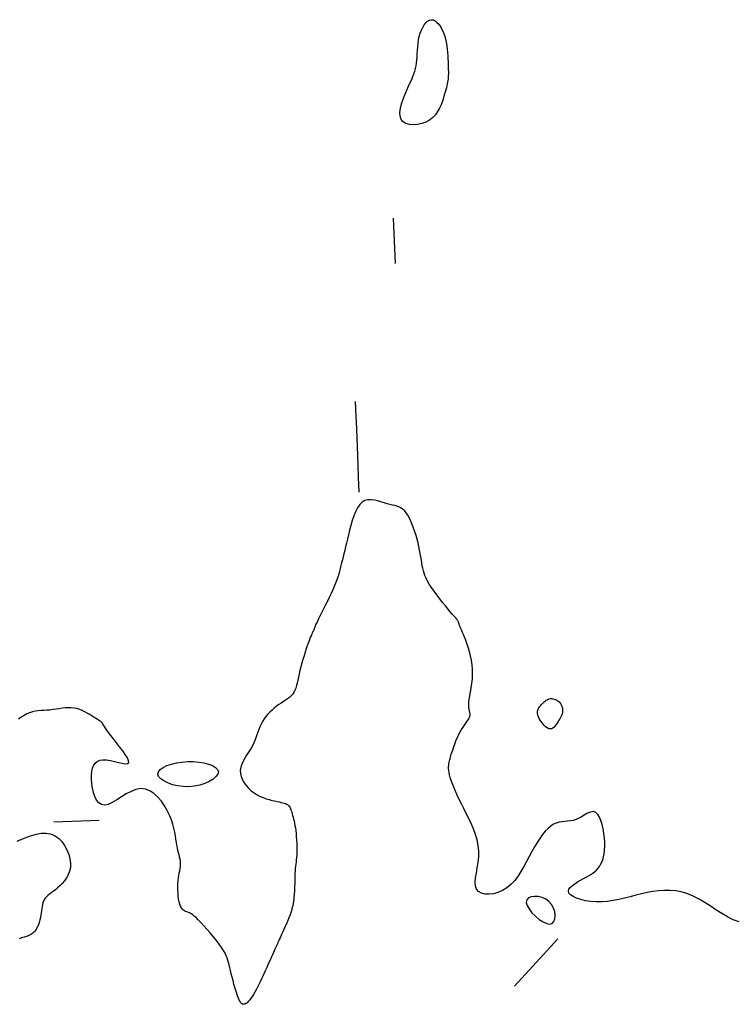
# Model space of a CAD drawing. Header units: millimetres. Extents: x 32690613 to 32693367, y 5343692 to 5344708.
# Tile 460 of 656: x 32692939 to 32692955, y 5344084 to 5344106. Entities that reach past the tile are written whole.
import ezdxf

# ---------------------------------------------------------------- set-up
doc = ezdxf.new("R2010")
doc.units = ezdxf.units.MM
doc.header["$LTSCALE"] = 20
doc.layers.add('02-DGM_HL_492.50', color=92, linetype='Continuous')

msp = doc.modelspace()

# ---------------------------------------------------------------- linework, layer by layer
at = {"layer": '02-DGM_HL_492.50', "elevation": 492.5, "flags": 128}
for points in [[(32692948.306, 5344103.576), (32692948.225, 5344103.532), (32692948.135, 5344103.499), (32692948.043, 5344103.48), (32692947.951, 5344103.473), (32692947.864, 5344103.481), (32692947.787, 5344103.503), (32692947.725, 5344103.54), (32692947.68, 5344103.593), (32692947.657, 5344103.662), (32692947.654, 5344103.744), (32692947.666, 5344103.836), (32692947.691, 5344103.934), (32692947.725, 5344104.035), (32692947.765, 5344104.136), (32692947.806, 5344104.233), (32692947.846, 5344104.322), (32692947.882, 5344104.402), (32692947.914, 5344104.474), (32692947.941, 5344104.538), (32692947.964, 5344104.598), (32692947.983, 5344104.655), (32692947.999, 5344104.711), (32692948.012, 5344104.769), (32692948.021, 5344104.83), (32692948.028, 5344104.895), (32692948.033, 5344104.964), (32692948.037, 5344105.037), (32692948.041, 5344105.112), (32692948.047, 5344105.188), (32692948.055, 5344105.265), (32692948.066, 5344105.341), (32692948.082, 5344105.416), (32692948.102, 5344105.488), (32692948.127, 5344105.556), (32692948.157, 5344105.618), (32692948.19, 5344105.674), (32692948.226, 5344105.72), (32692948.264, 5344105.755), (32692948.304, 5344105.778), (32692948.345, 5344105.787), (32692948.387, 5344105.781), (32692948.429, 5344105.762), (32692948.469, 5344105.729), (32692948.509, 5344105.686), (32692948.546, 5344105.634), (32692948.58, 5344105.574), (32692948.611, 5344105.508), (32692948.637, 5344105.437), (32692948.658, 5344105.364), (32692948.675, 5344105.289), (32692948.688, 5344105.213), (32692948.697, 5344105.137), (32692948.704, 5344105.063), (32692948.709, 5344104.991), (32692948.712, 5344104.922), (32692948.715, 5344104.857), (32692948.717, 5344104.797), (32692948.719, 5344104.741), (32692948.721, 5344104.69), (32692948.722, 5344104.643), (32692948.722, 5344104.599), (32692948.721, 5344104.558), (32692948.719, 5344104.519), (32692948.716, 5344104.481), (32692948.711, 5344104.445), (32692948.705, 5344104.409), (32692948.698, 5344104.372), (32692948.689, 5344104.333), (32692948.678, 5344104.29), (32692948.664, 5344104.243), (32692948.649, 5344104.19), (32692948.632, 5344104.131), (32692948.612, 5344104.064), (32692948.589, 5344103.991), (32692948.561, 5344103.916), (32692948.527, 5344103.84), (32692948.486, 5344103.765), (32692948.436, 5344103.695), (32692948.377, 5344103.631)], [(32692950.769, 5344090.704), (32692950.789, 5344090.725), (32692950.809, 5344090.746), (32692950.83, 5344090.767), (32692950.851, 5344090.785), (32692950.873, 5344090.802), (32692950.896, 5344090.816), (32692950.92, 5344090.828), (32692950.945, 5344090.836), (32692950.971, 5344090.84), (32692950.999, 5344090.841), (32692951.026, 5344090.838), (32692951.054, 5344090.831), (32692951.082, 5344090.822), (32692951.108, 5344090.809), (32692951.133, 5344090.793), (32692951.156, 5344090.775), (32692951.176, 5344090.753), (32692951.194, 5344090.73), (32692951.209, 5344090.704), (32692951.221, 5344090.677), (32692951.23, 5344090.649), (32692951.236, 5344090.621), (32692951.239, 5344090.592), (32692951.239, 5344090.564), (32692951.235, 5344090.536), (32692951.228, 5344090.508), (32692951.219, 5344090.481), (32692951.207, 5344090.453), (32692951.192, 5344090.425), (32692951.176, 5344090.396), (32692951.158, 5344090.366), (32692951.139, 5344090.335), (32692951.119, 5344090.302), (32692951.098, 5344090.27), (32692951.075, 5344090.239), (32692951.051, 5344090.212), (32692951.025, 5344090.191), (32692950.997, 5344090.177), (32692950.967, 5344090.171), (32692950.934, 5344090.177), (32692950.899, 5344090.194), (32692950.863, 5344090.221), (32692950.827, 5344090.256), (32692950.793, 5344090.297), (32692950.761, 5344090.343), (32692950.733, 5344090.389), (32692950.71, 5344090.435), (32692950.695, 5344090.479), (32692950.686, 5344090.517), (32692950.685, 5344090.552), (32692950.69, 5344090.583), (32692950.7, 5344090.611), (32692950.714, 5344090.636), (32692950.73, 5344090.66), (32692950.749, 5344090.682)], [(32692942.979, 5344089.454), (32692943.103, 5344089.454), (32692943.224, 5344089.444), (32692943.337, 5344089.426), (32692943.439, 5344089.399), (32692943.526, 5344089.366), (32692943.593, 5344089.326), (32692943.638, 5344089.28), (32692943.655, 5344089.23), (32692943.642, 5344089.177), (32692943.601, 5344089.122), (32692943.538, 5344089.068), (32692943.454, 5344089.018), (32692943.355, 5344088.973), (32692943.244, 5344088.937), (32692943.124, 5344088.911), (32692943, 5344088.899), (32692942.876, 5344088.902), (32692942.755, 5344088.918), (32692942.641, 5344088.945), (32692942.538, 5344088.982), (32692942.451, 5344089.026), (32692942.384, 5344089.074), (32692942.339, 5344089.126), (32692942.322, 5344089.178), (32692942.335, 5344089.23), (32692942.376, 5344089.278), (32692942.44, 5344089.323), (32692942.523, 5344089.364), (32692942.623, 5344089.398), (32692942.735, 5344089.425), (32692942.855, 5344089.444)], [(32692950.958, 5344085.874), (32692951.012, 5344085.891), (32692951.049, 5344085.932), (32692951.07, 5344085.993), (32692951.075, 5344086.066), (32692951.064, 5344086.147), (32692951.038, 5344086.229), (32692950.996, 5344086.307), (32692950.938, 5344086.374), (32692950.867, 5344086.426), (32692950.786, 5344086.462), (32692950.702, 5344086.482), (32692950.621, 5344086.486), (32692950.548, 5344086.476), (32692950.49, 5344086.45), (32692950.451, 5344086.409), (32692950.439, 5344086.354), (32692950.456, 5344086.286), (32692950.499, 5344086.208), (32692950.562, 5344086.127), (32692950.638, 5344086.049), (32692950.722, 5344085.979), (32692950.807, 5344085.923), (32692950.888, 5344085.886)]]:
    msp.add_lwpolyline(points, close=True, dxfattribs=at)
for points in [[(32692947.554, 5344100.419), (32692947.515, 5344101.418)], [(32692946.672, 5344097.382), (32692946.685, 5344097.051), (32692946.695, 5344096.789), (32692946.703, 5344096.574), (32692946.711, 5344096.383), (32692946.718, 5344096.192), (32692946.727, 5344095.977), (32692946.737, 5344095.716), (32692946.75, 5344095.384)], [(32692955.126, 5344085.926), (32692954.999, 5344085.972), (32692954.871, 5344086.035), (32692954.743, 5344086.109), (32692954.615, 5344086.191), (32692954.487, 5344086.275), (32692954.358, 5344086.357), (32692954.23, 5344086.433), (32692954.103, 5344086.497), (32692953.976, 5344086.547), (32692953.849, 5344086.583), (32692953.723, 5344086.606), (32692953.598, 5344086.617), (32692953.472, 5344086.617), (32692953.348, 5344086.609), (32692953.223, 5344086.592), (32692953.099, 5344086.569), (32692952.975, 5344086.541), (32692952.851, 5344086.51), (32692952.727, 5344086.478), (32692952.603, 5344086.446), (32692952.479, 5344086.417), (32692952.355, 5344086.392), (32692952.231, 5344086.374), (32692952.106, 5344086.364), (32692951.982, 5344086.364), (32692951.86, 5344086.373), (32692951.745, 5344086.391), (32692951.639, 5344086.415), (32692951.545, 5344086.445), (32692951.468, 5344086.48), (32692951.411, 5344086.518), (32692951.376, 5344086.558), (32692951.366, 5344086.599), (32692951.378, 5344086.641), (32692951.408, 5344086.683), (32692951.453, 5344086.724), (32692951.508, 5344086.765), (32692951.57, 5344086.804), (32692951.634, 5344086.841), (32692951.697, 5344086.876), (32692951.756, 5344086.908), (32692951.81, 5344086.939), (32692951.859, 5344086.969), (32692951.904, 5344086.999), (32692951.945, 5344087.03), (32692951.983, 5344087.063), (32692952.017, 5344087.099), (32692952.048, 5344087.14), (32692952.076, 5344087.185), (32692952.101, 5344087.236), (32692952.123, 5344087.293), (32692952.14, 5344087.356), (32692952.154, 5344087.425), (32692952.163, 5344087.5), (32692952.167, 5344087.583), (32692952.166, 5344087.673), (32692952.16, 5344087.77), (32692952.148, 5344087.87), (32692952.131, 5344087.97), (32692952.109, 5344088.067), (32692952.082, 5344088.155), (32692952.051, 5344088.231), (32692952.014, 5344088.292), (32692951.974, 5344088.332), (32692951.929, 5344088.351), (32692951.88, 5344088.35), (32692951.828, 5344088.334), (32692951.773, 5344088.307), (32692951.716, 5344088.274), (32692951.657, 5344088.238), (32692951.596, 5344088.204), (32692951.535, 5344088.176), (32692951.473, 5344088.158), (32692951.411, 5344088.147), (32692951.349, 5344088.14), (32692951.286, 5344088.135), (32692951.224, 5344088.129), (32692951.162, 5344088.119), (32692951.1, 5344088.101), (32692951.039, 5344088.073), (32692950.978, 5344088.033), (32692950.917, 5344087.981), (32692950.857, 5344087.918), (32692950.797, 5344087.845), (32692950.738, 5344087.763), (32692950.679, 5344087.672), (32692950.62, 5344087.575), (32692950.562, 5344087.471), (32692950.503, 5344087.362), (32692950.444, 5344087.251), (32692950.383, 5344087.14), (32692950.318, 5344087.031), (32692950.25, 5344086.927), (32692950.176, 5344086.831), (32692950.097, 5344086.744), (32692950.009, 5344086.671), (32692949.915, 5344086.613), (32692949.815, 5344086.57), (32692949.715, 5344086.542), (32692949.619, 5344086.531), (32692949.529, 5344086.535), (32692949.451, 5344086.555), (32692949.388, 5344086.592), (32692949.343, 5344086.645), (32692949.32, 5344086.714), (32692949.315, 5344086.798), (32692949.323, 5344086.893), (32692949.34, 5344086.999), (32692949.36, 5344087.113), (32692949.379, 5344087.233), (32692949.392, 5344087.356), (32692949.394, 5344087.481), (32692949.382, 5344087.606), (32692949.356, 5344087.729), (32692949.32, 5344087.851), (32692949.275, 5344087.971), (32692949.224, 5344088.088), (32692949.17, 5344088.203), (32692949.114, 5344088.314), (32692949.059, 5344088.421), (32692949.008, 5344088.524), (32692948.96, 5344088.622), (32692948.916, 5344088.716), (32692948.877, 5344088.804), (32692948.842, 5344088.887), (32692948.811, 5344088.964), (32692948.785, 5344089.035), (32692948.765, 5344089.101), (32692948.749, 5344089.159), (32692948.738, 5344089.212), (32692948.732, 5344089.26), (32692948.728, 5344089.302), (32692948.728, 5344089.341), (32692948.73, 5344089.377), (32692948.734, 5344089.409), (32692948.739, 5344089.44), (32692948.745, 5344089.468), (32692948.751, 5344089.496), (32692948.758, 5344089.524), (32692948.766, 5344089.553), (32692948.776, 5344089.584), (32692948.786, 5344089.616), (32692948.798, 5344089.652), (32692948.811, 5344089.692), (32692948.826, 5344089.737), (32692948.842, 5344089.785), (32692948.861, 5344089.837), (32692948.881, 5344089.89), (32692948.903, 5344089.945), (32692948.927, 5344090), (32692948.954, 5344090.055), (32692948.983, 5344090.108), (32692949.014, 5344090.16), (32692949.046, 5344090.208), (32692949.079, 5344090.255), (32692949.11, 5344090.299), (32692949.138, 5344090.34), (32692949.162, 5344090.379), (32692949.182, 5344090.415), (32692949.195, 5344090.448), (32692949.2, 5344090.478), (32692949.2, 5344090.507), (32692949.195, 5344090.537), (32692949.189, 5344090.569), (32692949.181, 5344090.605), (32692949.175, 5344090.646), (32692949.172, 5344090.695), (32692949.173, 5344090.753), (32692949.181, 5344090.821), (32692949.193, 5344090.898), (32692949.208, 5344090.983), (32692949.223, 5344091.074), (32692949.238, 5344091.171), (32692949.25, 5344091.272), (32692949.256, 5344091.375), (32692949.256, 5344091.479), (32692949.248, 5344091.582), (32692949.233, 5344091.685), (32692949.212, 5344091.784), (32692949.187, 5344091.879), (32692949.159, 5344091.969), (32692949.131, 5344092.052), (32692949.103, 5344092.128), (32692949.077, 5344092.194), (32692949.054, 5344092.251), (32692949.034, 5344092.299), (32692949.018, 5344092.338), (32692949.004, 5344092.371), (32692948.992, 5344092.397), (32692948.983, 5344092.419), (32692948.975, 5344092.438), (32692948.968, 5344092.454), (32692948.963, 5344092.469), (32692948.959, 5344092.483), (32692948.955, 5344092.496), (32692948.951, 5344092.507), (32692948.947, 5344092.519), (32692948.943, 5344092.53), (32692948.939, 5344092.54), (32692948.933, 5344092.55), (32692948.926, 5344092.561), (32692948.917, 5344092.572), (32692948.905, 5344092.587), (32692948.889, 5344092.606), (32692948.868, 5344092.63), (32692948.84, 5344092.662), (32692948.806, 5344092.702), (32692948.764, 5344092.752), (32692948.713, 5344092.813), (32692948.656, 5344092.883), (32692948.595, 5344092.959), (32692948.531, 5344093.04), (32692948.468, 5344093.123), (32692948.407, 5344093.205), (32692948.351, 5344093.285), (32692948.302, 5344093.36), (32692948.262, 5344093.427), (32692948.231, 5344093.489), (32692948.206, 5344093.547), (32692948.186, 5344093.602), (32692948.171, 5344093.655), (32692948.159, 5344093.71), (32692948.148, 5344093.766), (32692948.138, 5344093.826), (32692948.128, 5344093.89), (32692948.116, 5344093.959), (32692948.103, 5344094.032), (32692948.088, 5344094.109), (32692948.072, 5344094.187), (32692948.054, 5344094.268), (32692948.033, 5344094.35), (32692948.01, 5344094.432), (32692947.985, 5344094.514), (32692947.957, 5344094.595), (32692947.927, 5344094.673), (32692947.896, 5344094.747), (32692947.862, 5344094.816), (32692947.827, 5344094.879), (32692947.79, 5344094.933), (32692947.753, 5344094.978), (32692947.714, 5344095.014), (32692947.674, 5344095.04), (32692947.632, 5344095.06), (32692947.587, 5344095.076), (32692947.539, 5344095.089), (32692947.488, 5344095.101), (32692947.432, 5344095.114), (32692947.371, 5344095.13), (32692947.306, 5344095.15), (32692947.236, 5344095.173), (32692947.164, 5344095.193), (32692947.091, 5344095.21), (32692947.019, 5344095.218), (32692946.949, 5344095.215), (32692946.883, 5344095.198), (32692946.822, 5344095.164), (32692946.768, 5344095.111), (32692946.719, 5344095.04), (32692946.676, 5344094.955), (32692946.638, 5344094.861), (32692946.604, 5344094.759), (32692946.574, 5344094.654), (32692946.547, 5344094.549), (32692946.522, 5344094.448), (32692946.499, 5344094.353), (32692946.477, 5344094.265), (32692946.457, 5344094.182), (32692946.438, 5344094.104), (32692946.42, 5344094.031), (32692946.403, 5344093.961), (32692946.387, 5344093.895), (32692946.371, 5344093.831), (32692946.356, 5344093.768), (32692946.34, 5344093.707), (32692946.324, 5344093.645), (32692946.306, 5344093.583), (32692946.287, 5344093.52), (32692946.264, 5344093.453), (32692946.238, 5344093.384), (32692946.209, 5344093.31), (32692946.175, 5344093.232), (32692946.138, 5344093.151), (32692946.099, 5344093.068), (32692946.058, 5344092.986), (32692946.018, 5344092.906), (32692945.98, 5344092.83), (32692945.944, 5344092.759), (32692945.912, 5344092.696), (32692945.885, 5344092.642), (32692945.862, 5344092.597), (32692945.843, 5344092.558), (32692945.828, 5344092.526), (32692945.815, 5344092.499), (32692945.805, 5344092.477), (32692945.797, 5344092.458), (32692945.79, 5344092.441), (32692945.784, 5344092.426), (32692945.779, 5344092.412), (32692945.773, 5344092.397), (32692945.768, 5344092.383), (32692945.762, 5344092.368), (32692945.756, 5344092.352), (32692945.748, 5344092.334), (32692945.739, 5344092.314), (32692945.729, 5344092.292), (32692945.717, 5344092.266), (32692945.703, 5344092.236), (32692945.688, 5344092.201), (32692945.672, 5344092.161), (32692945.653, 5344092.115), (32692945.634, 5344092.063), (32692945.613, 5344092.003), (32692945.59, 5344091.936), (32692945.567, 5344091.863), (32692945.543, 5344091.785), (32692945.519, 5344091.704), (32692945.496, 5344091.622), (32692945.474, 5344091.54), (32692945.453, 5344091.46), (32692945.435, 5344091.383), (32692945.419, 5344091.311), (32692945.404, 5344091.244), (32692945.39, 5344091.182), (32692945.376, 5344091.125), (32692945.36, 5344091.072), (32692945.341, 5344091.023), (32692945.319, 5344090.978), (32692945.292, 5344090.938), (32692945.259, 5344090.901), (32692945.222, 5344090.867), (32692945.18, 5344090.835), (32692945.135, 5344090.804), (32692945.088, 5344090.773), (32692945.038, 5344090.741), (32692944.988, 5344090.707), (32692944.937, 5344090.671), (32692944.887, 5344090.632), (32692944.839, 5344090.589), (32692944.791, 5344090.543), (32692944.746, 5344090.495), (32692944.704, 5344090.444), (32692944.665, 5344090.391), (32692944.629, 5344090.336), (32692944.598, 5344090.279), (32692944.571, 5344090.221), (32692944.547, 5344090.162), (32692944.526, 5344090.101), (32692944.505, 5344090.04), (32692944.483, 5344089.978), (32692944.459, 5344089.915), (32692944.432, 5344089.852), (32692944.4, 5344089.788), (32692944.362, 5344089.724), (32692944.321, 5344089.659), (32692944.278, 5344089.595), (32692944.237, 5344089.529), (32692944.2, 5344089.463), (32692944.169, 5344089.396), (32692944.147, 5344089.329), (32692944.137, 5344089.26), (32692944.14, 5344089.191), (32692944.156, 5344089.122), (32692944.184, 5344089.054), (32692944.221, 5344088.987), (32692944.266, 5344088.924), (32692944.319, 5344088.865), (32692944.377, 5344088.811), (32692944.44, 5344088.764), (32692944.506, 5344088.723), (32692944.573, 5344088.688), (32692944.641, 5344088.659), (32692944.708, 5344088.635), (32692944.773, 5344088.616), (32692944.836, 5344088.6), (32692944.894, 5344088.586), (32692944.948, 5344088.575), (32692944.995, 5344088.565), (32692945.037, 5344088.556), (32692945.073, 5344088.547), (32692945.105, 5344088.538), (32692945.132, 5344088.529), (32692945.155, 5344088.519), (32692945.175, 5344088.507), (32692945.193, 5344088.493), (32692945.208, 5344088.477), (32692945.221, 5344088.458), (32692945.233, 5344088.437), (32692945.244, 5344088.414), (32692945.253, 5344088.388), (32692945.263, 5344088.361), (32692945.272, 5344088.331), (32692945.281, 5344088.299), (32692945.291, 5344088.265), (32692945.301, 5344088.228), (32692945.312, 5344088.189), (32692945.322, 5344088.146), (32692945.332, 5344088.1), (32692945.342, 5344088.049), (32692945.351, 5344087.995), (32692945.359, 5344087.935), (32692945.366, 5344087.87), (32692945.372, 5344087.802), (32692945.377, 5344087.731), (32692945.38, 5344087.66), (32692945.383, 5344087.589), (32692945.383, 5344087.52), (32692945.383, 5344087.454), (32692945.38, 5344087.394), (32692945.377, 5344087.339), (32692945.372, 5344087.289), (32692945.366, 5344087.242), (32692945.36, 5344087.197), (32692945.354, 5344087.15), (32692945.349, 5344087.101), (32692945.344, 5344087.048), (32692945.341, 5344086.989), (32692945.338, 5344086.923), (32692945.337, 5344086.85), (32692945.336, 5344086.773), (32692945.335, 5344086.692), (32692945.332, 5344086.609), (32692945.327, 5344086.525), (32692945.32, 5344086.443), (32692945.309, 5344086.362), (32692945.295, 5344086.286), (32692945.277, 5344086.212), (32692945.256, 5344086.143), (32692945.234, 5344086.076), (32692945.21, 5344086.013), (32692945.185, 5344085.953), (32692945.16, 5344085.896), (32692945.135, 5344085.841), (32692945.112, 5344085.79), (32692945.09, 5344085.74), (32692945.069, 5344085.694), (32692945.049, 5344085.65), (32692945.03, 5344085.609), (32692945.013, 5344085.571), (32692944.997, 5344085.535), (32692944.982, 5344085.502), (32692944.968, 5344085.471), (32692944.955, 5344085.442), (32692944.942, 5344085.414), (32692944.929, 5344085.385), (32692944.915, 5344085.355), (32692944.901, 5344085.323), (32692944.885, 5344085.287), (32692944.867, 5344085.247), (32692944.846, 5344085.202), (32692944.824, 5344085.152), (32692944.8, 5344085.099), (32692944.774, 5344085.042), (32692944.747, 5344084.982), (32692944.719, 5344084.921), (32692944.691, 5344084.858), (32692944.662, 5344084.794), (32692944.633, 5344084.731), (32692944.604, 5344084.668), (32692944.575, 5344084.605), (32692944.547, 5344084.545), (32692944.518, 5344084.486), (32692944.488, 5344084.43), (32692944.459, 5344084.376), (32692944.43, 5344084.326), (32692944.401, 5344084.28), (32692944.371, 5344084.239), (32692944.342, 5344084.202), (32692944.314, 5344084.171), (32692944.286, 5344084.145), (32692944.26, 5344084.126), (32692944.235, 5344084.114), (32692944.211, 5344084.109), (32692944.19, 5344084.112), (32692944.17, 5344084.123), (32692944.15, 5344084.142), (32692944.132, 5344084.168), (32692944.114, 5344084.202), (32692944.096, 5344084.244), (32692944.078, 5344084.293), (32692944.059, 5344084.35), (32692944.039, 5344084.414), (32692944.019, 5344084.483), (32692943.998, 5344084.556), (32692943.978, 5344084.631), (32692943.958, 5344084.707), (32692943.939, 5344084.781), (32692943.922, 5344084.851), (32692943.906, 5344084.916), (32692943.893, 5344084.975), (32692943.88, 5344085.029), (32692943.867, 5344085.08), (32692943.851, 5344085.13), (32692943.83, 5344085.18), (32692943.804, 5344085.234), (32692943.77, 5344085.293), (32692943.727, 5344085.359), (32692943.674, 5344085.432), (32692943.612, 5344085.513), (32692943.545, 5344085.596), (32692943.475, 5344085.681), (32692943.404, 5344085.763), (32692943.335, 5344085.84), (32692943.27, 5344085.91), (32692943.213, 5344085.97), (32692943.165, 5344086.017), (32692943.125, 5344086.053), (32692943.092, 5344086.08), (32692943.064, 5344086.099), (32692943.04, 5344086.112), (32692943.019, 5344086.121), (32692942.999, 5344086.128), (32692942.979, 5344086.135), (32692942.957, 5344086.142), (32692942.934, 5344086.153), (32692942.91, 5344086.166), (32692942.886, 5344086.184), (32692942.863, 5344086.207), (32692942.842, 5344086.236), (32692942.822, 5344086.272), (32692942.805, 5344086.315), (32692942.791, 5344086.368), (32692942.779, 5344086.427), (32692942.771, 5344086.491), (32692942.766, 5344086.559), (32692942.763, 5344086.629), (32692942.763, 5344086.7), (32692942.765, 5344086.768), (32692942.77, 5344086.833), (32692942.777, 5344086.893), (32692942.785, 5344086.949), (32692942.794, 5344087.001), (32692942.803, 5344087.05), (32692942.811, 5344087.096), (32692942.817, 5344087.14), (32692942.821, 5344087.182), (32692942.821, 5344087.224), (32692942.818, 5344087.266), (32692942.811, 5344087.308), (32692942.801, 5344087.351), (32692942.789, 5344087.397), (32692942.777, 5344087.445), (32692942.764, 5344087.496), (32692942.751, 5344087.551), (32692942.739, 5344087.61), (32692942.729, 5344087.675), (32692942.719, 5344087.745), (32692942.708, 5344087.82), (32692942.695, 5344087.9), (32692942.676, 5344087.986), (32692942.652, 5344088.076), (32692942.621, 5344088.171), (32692942.58, 5344088.271), (32692942.529, 5344088.375), (32692942.469, 5344088.48), (32692942.399, 5344088.58), (32692942.321, 5344088.671), (32692942.236, 5344088.749), (32692942.145, 5344088.809), (32692942.048, 5344088.847), (32692941.946, 5344088.858), (32692941.84, 5344088.839), (32692941.732, 5344088.797), (32692941.624, 5344088.74), (32692941.518, 5344088.674), (32692941.415, 5344088.609), (32692941.318, 5344088.552), (32692941.228, 5344088.511), (32692941.148, 5344088.493), (32692941.079, 5344088.505), (32692941.02, 5344088.544), (32692940.971, 5344088.605), (32692940.932, 5344088.683), (32692940.902, 5344088.773), (32692940.88, 5344088.87), (32692940.866, 5344088.969), (32692940.859, 5344089.066), (32692940.859, 5344089.155), (32692940.866, 5344089.237), (32692940.881, 5344089.308), (32692940.905, 5344089.37), (32692940.939, 5344089.42), (32692940.984, 5344089.458), (32692941.041, 5344089.482), (32692941.109, 5344089.492), (32692941.19, 5344089.489), (32692941.278, 5344089.474), (32692941.369, 5344089.454), (32692941.457, 5344089.433), (32692941.538, 5344089.416), (32692941.605, 5344089.406), (32692941.654, 5344089.41), (32692941.679, 5344089.431), (32692941.676, 5344089.473), (32692941.65, 5344089.534), (32692941.605, 5344089.607), (32692941.547, 5344089.69), (32692941.48, 5344089.778), (32692941.411, 5344089.866), (32692941.343, 5344089.951), (32692941.283, 5344090.027), (32692941.234, 5344090.092), (32692941.195, 5344090.146), (32692941.166, 5344090.19), (32692941.144, 5344090.225), (32692941.126, 5344090.254), (32692941.113, 5344090.277), (32692941.101, 5344090.296), (32692941.088, 5344090.312), (32692941.074, 5344090.326), (32692941.058, 5344090.34), (32692941.038, 5344090.354), (32692941.017, 5344090.368), (32692940.992, 5344090.383), (32692940.963, 5344090.4), (32692940.931, 5344090.419), (32692940.895, 5344090.441), (32692940.855, 5344090.467), (32692940.81, 5344090.494), (32692940.763, 5344090.523), (32692940.711, 5344090.551), (32692940.657, 5344090.577), (32692940.6, 5344090.6), (32692940.54, 5344090.619), (32692940.478, 5344090.632), (32692940.415, 5344090.638), (32692940.349, 5344090.639), (32692940.282, 5344090.635), (32692940.215, 5344090.627), (32692940.147, 5344090.618), (32692940.079, 5344090.608), (32692940.011, 5344090.598), (32692939.944, 5344090.589), (32692939.878, 5344090.583), (32692939.812, 5344090.579), (32692939.748, 5344090.575), (32692939.684, 5344090.569), (32692939.621, 5344090.56), (32692939.559, 5344090.547), (32692939.497, 5344090.528), (32692939.435, 5344090.502), (32692939.374, 5344090.468), (32692939.312, 5344090.43), (32692939.25, 5344090.39)], [(32692941.028, 5344088.155), (32692940.029, 5344088.116)], [(32692939.225, 5344087.702), (32692939.326, 5344087.744), (32692939.432, 5344087.787), (32692939.54, 5344087.826), (32692939.648, 5344087.857), (32692939.754, 5344087.876), (32692939.857, 5344087.879), (32692939.955, 5344087.863), (32692940.046, 5344087.824), (32692940.13, 5344087.765), (32692940.204, 5344087.691), (32692940.268, 5344087.604), (32692940.32, 5344087.509), (32692940.36, 5344087.41), (32692940.386, 5344087.31), (32692940.398, 5344087.213), (32692940.394, 5344087.123), (32692940.376, 5344087.04), (32692940.347, 5344086.963), (32692940.309, 5344086.893), (32692940.265, 5344086.83), (32692940.215, 5344086.772), (32692940.164, 5344086.72), (32692940.113, 5344086.674), (32692940.064, 5344086.632), (32692940.017, 5344086.596), (32692939.974, 5344086.562), (32692939.934, 5344086.531), (32692939.898, 5344086.502), (32692939.867, 5344086.472), (32692939.839, 5344086.443), (32692939.817, 5344086.412), (32692939.8, 5344086.379), (32692939.787, 5344086.343), (32692939.778, 5344086.305), (32692939.771, 5344086.264), (32692939.765, 5344086.221), (32692939.76, 5344086.175), (32692939.754, 5344086.127), (32692939.747, 5344086.076), (32692939.737, 5344086.022), (32692939.725, 5344085.967), (32692939.709, 5344085.912), (32692939.689, 5344085.858), (32692939.666, 5344085.806), (32692939.638, 5344085.759), (32692939.606, 5344085.716), (32692939.568, 5344085.679), (32692939.525, 5344085.65), (32692939.478, 5344085.626), (32692939.427, 5344085.606), (32692939.374, 5344085.588), (32692939.321, 5344085.57), (32692939.267, 5344085.55)], [(32692950.177, 5344084.509), (32692951.137, 5344085.548)]]:
    msp.add_lwpolyline(points, dxfattribs=at)

doc.saveas('drawing.dxf')
